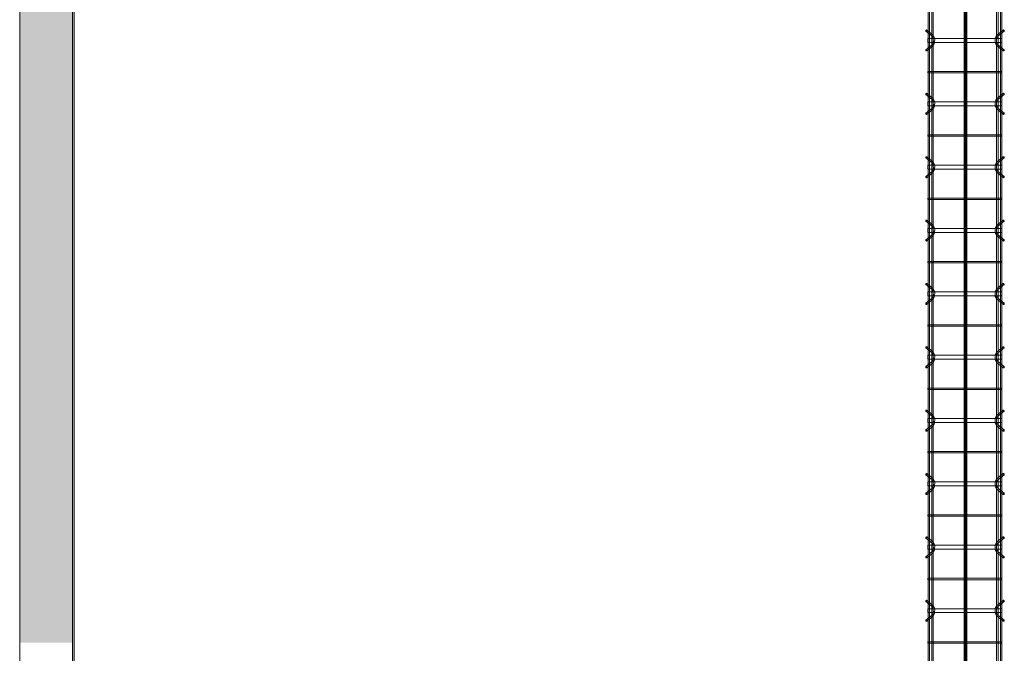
# Model space of a CAD drawing. Header units: inches. Extents: x -4136 to 1945, y -6639 to 12387.
# Tile 286 of 656: x -3829 to -3643, y 10007 to 10127. Entities that reach past the tile are written whole.
import ezdxf

# ---------------------------------------------------------------- set-up
doc = ezdxf.new("R2010")
doc.units = ezdxf.units.IN
doc.header["$MEASUREMENT"] = 0
for name, color, linetype, lineweight in [('A-GENM', 7, 'Continuous', 9), ('A-WALL', 7, 'Continuous', 9), ('A-WALL-PATT', 7, 'Continuous', 18), ('S-BEAM', 7, 'Continuous', 9), ('S-FNDN', 7, 'Continuous', 9)]:
    doc.layers.add(name, color=color, linetype=linetype, lineweight=lineweight)
pattern_1 = [(50, (0, 0), (55.0854, -4.81984), [5.76, -63.36]), (355, (0, 0), (-10.6557, 57.76853), [4.608, -50.688]), (100.451, (4.59, -0.4), (44.42947, 52.94866), [4.895, -53.848]), (46.184, (0, 15.36), (81.96444, -12.71212), [8.64, -95.04]), (96.636, (6.83, 14.3), (71.7815, 74.8124), [7.343, -80.772]), (351.184, (0, 15.36), (71.78195, 74.81243), [6.912, -76.032]), (21, (7.68, 11.52), (45.84207, -30.92146), [5.76, -63.36]), (326, (7.68, 11.52), (18.68706, 55.69148), [4.608, -50.688]), (71.451, (11.5, 8.943), (64.5289, 24.7701), [4.895, -53.848]), (37.5, (0, 0), (0.933895, 25.566816), [2.534, -47.539, 2.534, -48.922, -50.88]), (37.5, (0, 0), (0.933895, 25.566816), [-101.53, 2.534, -48.346]), (7.5, (0, 0), (20.20404, 30.2913), [2.534, -26.803, 2.534, -46.387, -19.392]), (7.5, (0, 0), (20.20404, 30.2913), [-78.259, 2.534, -16.858]), (327.5, (-17.126, 0), (40.997785, -1.732403), [2.534, -16.666, 2.534, -57.37, -79.488]), (327.5, (-17.126, 0), (40.997785, -1.732403), [-79.104, 2.534, -76.954]), (317.5, (-24.806, 0), (44.78888, 7.68784), [2.534, -22.426, 2.534, -37.248, -56.448]), (317.5, (-24.806, 0), (44.78888, 7.68784), [-64.742, 2.534, -53.914])]

# ---------------------------------------------------------------- blocks, each defined once
blk = doc.blocks.new('Dowel bar assembly - Dowel bar assembly-671091-SLAB ON GROUND JOINTS')
at = {"layer": 'S-BEAM', "color": 253, "true_color": 0xaaaaaa}
for p, q in [((1524, 1.98), (0, 1.98)), ((107.87, 1.99), (107.87, -12.01)), ((108.13, 1.99), (107.87, 1.99)), ((107.87, 1.99), (108.13, 1.99)), ((108.13, -12.01), (108.13, 1.99)), ((112.02, 2.23), (112.97, 1.03)), ((113.18, 1.19), (112.23, 2.39)), ((113.63, 1.99), (113.63, -12.01)), ((114.38, 1.99), (113.63, 1.99)), ((113.63, 1.99), (114.38, 1.99)), ((114.38, -12.01), (114.38, 1.99)), ((115.76, 2.39), (114.81, 1.19)), ((115.01, 1.03), (115.96, 2.23)), ((119.87, 1.99), (119.87, -12.01)), ((120.13, 1.99), (119.87, 1.99)), ((119.87, 1.99), (120.13, 1.99)), ((120.13, -12.01), (120.13, 1.99)), ((124.02, 2.23), (124.97, 1.03)), ((125.18, 1.19), (124.23, 2.39)), ((125.63, 1.99), (125.63, -12.01)), ((126.38, 1.99), (125.63, 1.99)), ((125.63, 1.99), (126.38, 1.99)), ((126.38, -12.01), (126.38, 1.99)), ((127.76, 2.39), (126.81, 1.19)), ((127.01, 1.03), (127.96, 2.23)), ((131.87, 1.99), (131.87, -12.01)), ((132.13, 1.99), (131.87, 1.99)), ((131.87, 1.99), (132.13, 1.99)), ((132.13, -12.01), (132.13, 1.99)), ((136.02, 2.23), (136.97, 1.03)), ((137.18, 1.19), (136.23, 2.39)), ((137.63, 1.99), (137.63, -12.01)), ((138.38, 1.99), (137.63, 1.99)), ((137.63, 1.99), (138.38, 1.99)), ((138.38, -12.01), (138.38, 1.99)), ((139.76, 2.39), (138.81, 1.19)), ((139.01, 1.03), (139.96, 2.23)), ((143.87, 1.99), (143.87, -12.01)), ((144.13, 1.99), (143.87, 1.99)), ((143.87, 1.99), (144.13, 1.99)), ((144.13, -12.01), (144.13, 1.99)), ((148.02, 2.23), (148.97, 1.03)), ((149.18, 1.19), (148.23, 2.39)), ((149.63, 1.99), (149.63, -12.01)), ((150.38, 1.99), (149.63, 1.99)), ((149.63, 1.99), (150.38, 1.99)), ((150.38, -12.01), (150.38, 1.99)), ((151.76, 2.39), (150.81, 1.19)), ((151.01, 1.03), (151.96, 2.23)), ((155.87, 1.99), (155.87, -12.01)), ((156.13, 1.99), (155.87, 1.99)), ((155.87, 1.99), (156.13, 1.99)), ((156.13, -12.01), (156.13, 1.99)), ((160.02, 2.23), (160.97, 1.03)), ((161.18, 1.19), (160.23, 2.39)), ((161.63, 1.99), (161.63, -12.01)), ((162.38, 1.99), (161.63, 1.99)), ((161.63, 1.99), (162.38, 1.99)), ((162.38, -12.01), (162.38, 1.99)), ((163.76, 2.39), (162.81, 1.19)), ((163.01, 1.03), (163.96, 2.23)), ((167.87, 1.99), (167.87, -12.01)), ((168.13, 1.99), (167.87, 1.99)), ((167.87, 1.99), (168.13, 1.99)), ((168.13, -12.01), (168.13, 1.99)), ((172.02, 2.23), (172.97, 1.03)), ((173.18, 1.19), (172.23, 2.39)), ((173.63, 1.99), (173.63, -12.01)), ((174.38, 1.99), (173.63, 1.99)), ((173.63, 1.99), (174.38, 1.99)), ((174.38, -12.01), (174.38, 1.99)), ((175.76, 2.39), (174.81, 1.19)), ((175.01, 1.03), (175.96, 2.23)), ((179.87, 1.99), (179.87, -12.01)), ((180.13, 1.99), (179.87, 1.99)), ((179.87, 1.99), (180.13, 1.99)), ((180.13, -12.01), (180.13, 1.99)), ((184.02, 2.23), (184.97, 1.03)), ((185.18, 1.19), (184.23, 2.39)), ((185.63, 1.99), (185.63, -12.01)), ((186.38, 1.99), (185.63, 1.99)), ((185.63, 1.99), (186.38, 1.99)), ((186.38, -12.01), (186.38, 1.99)), ((187.76, 2.39), (186.81, 1.19)), ((187.01, 1.03), (187.96, 2.23)), ((191.87, 1.99), (191.87, -12.01)), ((192.13, 1.99), (191.87, 1.99)), ((191.87, 1.99), (192.13, 1.99)), ((192.13, -12.01), (192.13, 1.99)), ((196.02, 2.23), (196.97, 1.03)), ((197.18, 1.19), (196.23, 2.39)), ((197.63, 1.99), (197.63, -12.01)), ((198.38, 1.99), (197.63, 1.99)), ((197.63, 1.99), (198.38, 1.99)), ((198.38, -12.01), (198.38, 1.99)), ((199.76, 2.39), (198.81, 1.19)), ((199.01, 1.03), (199.96, 2.23)), ((203.87, 1.99), (203.87, -12.01)), ((204.13, 1.99), (203.87, 1.99)), ((203.87, 1.99), (204.13, 1.99)), ((204.13, -12.01), (204.13, 1.99)), ((208.02, 2.23), (208.97, 1.03)), ((209.18, 1.19), (208.23, 2.39)), ((209.63, 1.99), (209.63, -12.01)), ((210.38, 1.99), (209.63, 1.99)), ((209.63, 1.99), (210.38, 1.99)), ((210.38, -12.01), (210.38, 1.99)), ((211.76, 2.39), (210.81, 1.19)), ((211.01, 1.03), (211.96, 2.23)), ((215.87, 1.99), (215.87, -12.01)), ((216.13, 1.99), (215.87, 1.99)), ((215.87, 1.99), (216.13, 1.99)), ((216.13, -12.01), (216.13, 1.99)), ((220.02, 2.23), (220.97, 1.03)), ((221.18, 1.19), (220.23, 2.39)), ((221.63, 1.99), (221.63, -12.01)), ((222.38, 1.99), (221.63, 1.99)), ((221.63, 1.99), (222.38, 1.99)), ((222.38, -12.01), (222.38, 1.99)), ((223.76, 2.39), (222.81, 1.19)), ((223.01, 1.03), (223.96, 2.23)), ((0, 1.72), (1524, 1.72)), ((1524, 1.25), (0, 1.25)), ((0, 0.99), (1524, 0.99)), ((1524, -11.01), (0, -11.01)), ((112.97, -11.05), (112.02, -12.25)), ((115.96, -12.25), (115.01, -11.05)), ((124.97, -11.05), (124.02, -12.25)), ((127.96, -12.25), (127.01, -11.05)), ((136.97, -11.05), (136.02, -12.25)), ((139.96, -12.25), (139.01, -11.05)), ((148.97, -11.05), (148.02, -12.25)), ((151.96, -12.25), (151.01, -11.05)), ((160.97, -11.05), (160.02, -12.25)), ((163.96, -12.25), (163.01, -11.05)), ((172.97, -11.05), (172.02, -12.25)), ((175.96, -12.25), (175.01, -11.05)), ((184.97, -11.05), (184.02, -12.25)), ((187.96, -12.25), (187.01, -11.05)), ((196.97, -11.05), (196.02, -12.25)), ((199.96, -12.25), (199.01, -11.05)), ((208.97, -11.05), (208.02, -12.25)), ((211.96, -12.25), (211.01, -11.05)), ((220.97, -11.05), (220.02, -12.25)), ((223.96, -12.25), (223.01, -11.05)), ((0, -11.27), (1524, -11.27)), ((1524, -11.74), (0, -11.74)), ((0, -12), (1524, -12)), ((108.13, -12.01), (107.87, -12.01)), ((107.87, -12.01), (108.13, -12.01)), ((112.23, -12.41), (113.18, -11.21)), ((114.38, -12.01), (113.63, -12.01)), ((113.63, -12.01), (114.38, -12.01)), ((114.81, -11.21), (115.76, -12.41)), ((120.13, -12.01), (119.87, -12.01)), ((119.87, -12.01), (120.13, -12.01)), ((124.23, -12.41), (125.18, -11.21)), ((126.38, -12.01), (125.63, -12.01)), ((125.63, -12.01), (126.38, -12.01)), ((126.81, -11.21), (127.76, -12.41)), ((132.13, -12.01), (131.87, -12.01)), ((131.87, -12.01), (132.13, -12.01)), ((136.23, -12.41), (137.18, -11.21)), ((138.38, -12.01), (137.63, -12.01)), ((137.63, -12.01), (138.38, -12.01)), ((138.81, -11.21), (139.76, -12.41)), ((144.13, -12.01), (143.87, -12.01)), ((143.87, -12.01), (144.13, -12.01)), ((148.23, -12.41), (149.18, -11.21)), ((150.38, -12.01), (149.63, -12.01)), ((149.63, -12.01), (150.38, -12.01)), ((150.81, -11.21), (151.76, -12.41)), ((156.13, -12.01), (155.87, -12.01)), ((155.87, -12.01), (156.13, -12.01)), ((160.23, -12.41), (161.18, -11.21)), ((162.38, -12.01), (161.63, -12.01)), ((161.63, -12.01), (162.38, -12.01)), ((162.81, -11.21), (163.76, -12.41)), ((168.13, -12.01), (167.87, -12.01)), ((167.87, -12.01), (168.13, -12.01)), ((172.23, -12.41), (173.18, -11.21)), ((174.38, -12.01), (173.63, -12.01)), ((173.63, -12.01), (174.38, -12.01)), ((174.81, -11.21), (175.76, -12.41)), ((180.13, -12.01), (179.87, -12.01)), ((179.87, -12.01), (180.13, -12.01)), ((184.23, -12.41), (185.18, -11.21)), ((186.38, -12.01), (185.63, -12.01)), ((185.63, -12.01), (186.38, -12.01)), ((186.81, -11.21), (187.76, -12.41)), ((192.13, -12.01), (191.87, -12.01)), ((191.87, -12.01), (192.13, -12.01)), ((196.23, -12.41), (197.18, -11.21)), ((198.38, -12.01), (197.63, -12.01)), ((197.63, -12.01), (198.38, -12.01)), ((198.81, -11.21), (199.76, -12.41)), ((204.13, -12.01), (203.87, -12.01)), ((203.87, -12.01), (204.13, -12.01)), ((208.23, -12.41), (209.18, -11.21)), ((210.38, -12.01), (209.63, -12.01)), ((209.63, -12.01), (210.38, -12.01)), ((210.81, -11.21), (211.76, -12.41)), ((216.13, -12.01), (215.87, -12.01)), ((215.87, -12.01), (216.13, -12.01)), ((220.23, -12.41), (221.18, -11.21)), ((222.38, -12.01), (221.63, -12.01)), ((221.63, -12.01), (222.38, -12.01)), ((222.81, -11.21), (223.76, -12.41))]:
    blk.add_line(p, q, dxfattribs=at)
at = {"layer": 'S-BEAM', "color": 253, "true_color": 0xaaaaaa, "flags": 128}
for points in [[(112.97, 1.03), (113.53, 0.73), (114.39, 0.72), (114.97, 0.99), (115.01, 1.03)], [(113.18, 1.19), (113.62, 0.97), (114.38, 0.98), (114.81, 1.19)], [(124.97, 1.03), (125.53, 0.73), (126.39, 0.72), (126.97, 0.99), (127.01, 1.03)], [(125.18, 1.19), (125.62, 0.97), (126.38, 0.98), (126.81, 1.19)], [(136.97, 1.03), (137.53, 0.73), (138.39, 0.72), (138.97, 0.99), (139.01, 1.03)], [(137.18, 1.19), (137.62, 0.97), (138.38, 0.98), (138.81, 1.19)], [(148.97, 1.03), (149.53, 0.73), (150.39, 0.72), (150.97, 0.99), (151.01, 1.03)], [(149.18, 1.19), (149.62, 0.97), (150.38, 0.98), (150.81, 1.19)], [(160.97, 1.03), (161.53, 0.73), (162.39, 0.72), (162.97, 0.99), (163.01, 1.03)], [(161.18, 1.19), (161.62, 0.97), (162.38, 0.98), (162.81, 1.19)], [(172.97, 1.03), (173.53, 0.73), (174.39, 0.72), (174.97, 0.99), (175.01, 1.03)], [(173.18, 1.19), (173.62, 0.97), (174.38, 0.98), (174.81, 1.19)], [(184.97, 1.03), (185.53, 0.73), (186.39, 0.72), (186.97, 0.99), (187.01, 1.03)], [(185.18, 1.19), (185.62, 0.97), (186.38, 0.98), (186.81, 1.19)], [(196.97, 1.03), (197.53, 0.73), (198.39, 0.72), (198.97, 0.99), (199.01, 1.03)], [(197.18, 1.19), (197.62, 0.97), (198.38, 0.98), (198.81, 1.19)], [(208.97, 1.03), (209.53, 0.73), (210.39, 0.72), (210.97, 0.99), (211.01, 1.03)], [(209.18, 1.19), (209.62, 0.97), (210.38, 0.98), (210.81, 1.19)], [(220.97, 1.03), (221.53, 0.73), (222.39, 0.72), (222.97, 0.99), (223.01, 1.03)], [(221.18, 1.19), (221.62, 0.97), (222.38, 0.98), (222.81, 1.19)], [(112.97, -11.05), (113.53, -10.75), (114.39, -10.74), (114.97, -11.01), (115.01, -11.05)], [(113.18, -11.21), (113.62, -10.99), (114.38, -11), (114.81, -11.21)], [(124.97, -11.05), (125.53, -10.75), (126.39, -10.74), (126.97, -11.01), (127.01, -11.05)], [(125.18, -11.21), (125.62, -10.99), (126.38, -11), (126.81, -11.21)], [(136.97, -11.05), (137.53, -10.75), (138.39, -10.74), (138.97, -11.01), (139.01, -11.05)], [(137.18, -11.21), (137.62, -10.99), (138.38, -11), (138.81, -11.21)], [(148.97, -11.05), (149.53, -10.75), (150.39, -10.74), (150.97, -11.01), (151.01, -11.05)], [(149.18, -11.21), (149.62, -10.99), (150.38, -11), (150.81, -11.21)], [(160.97, -11.05), (161.53, -10.75), (162.39, -10.74), (162.97, -11.01), (163.01, -11.05)], [(161.18, -11.21), (161.62, -10.99), (162.38, -11), (162.81, -11.21)], [(172.97, -11.05), (173.53, -10.75), (174.39, -10.74), (174.97, -11.01), (175.01, -11.05)], [(173.18, -11.21), (173.62, -10.99), (174.38, -11), (174.81, -11.21)], [(184.97, -11.05), (185.53, -10.75), (186.39, -10.74), (186.97, -11.01), (187.01, -11.05)], [(185.18, -11.21), (185.62, -10.99), (186.38, -11), (186.81, -11.21)], [(196.97, -11.05), (197.53, -10.75), (198.39, -10.74), (198.97, -11.01), (199.01, -11.05)], [(197.18, -11.21), (197.62, -10.99), (198.38, -11), (198.81, -11.21)], [(208.97, -11.05), (209.53, -10.75), (210.39, -10.74), (210.97, -11.01), (211.01, -11.05)], [(209.18, -11.21), (209.62, -10.99), (210.38, -11), (210.81, -11.21)], [(220.97, -11.05), (221.53, -10.75), (222.39, -10.74), (222.97, -11.01), (223.01, -11.05)], [(221.18, -11.21), (221.62, -10.99), (222.38, -11), (222.81, -11.21)]]:
    blk.add_lwpolyline(points, dxfattribs=at)
at = {"layer": 'S-BEAM', "color": 253, "true_color": 0xaaaaaa}
for centre, major_axis, start_param, end_param in [((112.12, 2.31), (0.101, 0.08), 5.709265, 8.850858), ((112.12, 2.31), (0.101, 0.08), 2.567673, 5.709265), ((115.86, 2.31), (-0.101, 0.08), 3.715513, 6.857105), ((115.86, 2.31), (-0.101, 0.08), 0.57392, 3.715513), ((124.12, 2.31), (0.101, 0.08), 5.709265, 8.850858), ((124.12, 2.31), (0.101, 0.08), 2.567673, 5.709265), ((127.86, 2.31), (-0.101, 0.08), 3.715513, 6.857105), ((127.86, 2.31), (-0.101, 0.08), 0.57392, 3.715513), ((136.12, 2.31), (0.101, 0.08), 5.709265, 8.850858), ((136.12, 2.31), (0.101, 0.08), 2.567673, 5.709265), ((139.86, 2.31), (-0.101, 0.08), 3.715513, 6.857105), ((139.86, 2.31), (-0.101, 0.08), 0.57392, 3.715513), ((148.12, 2.31), (0.101, 0.08), 5.709265, 8.850858), ((148.12, 2.31), (0.101, 0.08), 2.567673, 5.709265), ((151.86, 2.31), (-0.101, 0.08), 3.715513, 6.857105), ((151.86, 2.31), (-0.101, 0.08), 0.57392, 3.715513), ((160.12, 2.31), (0.101, 0.08), 5.709265, 8.850858), ((160.12, 2.31), (0.101, 0.08), 2.567673, 5.709265), ((163.86, 2.31), (-0.101, 0.08), 3.715513, 6.857105), ((163.86, 2.31), (-0.101, 0.08), 0.57392, 3.715513), ((172.12, 2.31), (0.101, 0.08), 5.709265, 8.850858), ((172.12, 2.31), (0.101, 0.08), 2.567673, 5.709265), ((175.86, 2.31), (-0.101, 0.08), 3.715513, 6.857105), ((175.86, 2.31), (-0.101, 0.08), 0.57392, 3.715513), ((184.12, 2.31), (0.101, 0.08), 5.709265, 8.850858), ((184.12, 2.31), (0.101, 0.08), 2.567673, 5.709265), ((187.86, 2.31), (-0.101, 0.08), 3.715513, 6.857105), ((187.86, 2.31), (-0.101, 0.08), 0.57392, 3.715513), ((196.12, 2.31), (0.101, 0.08), 5.709265, 8.850858), ((196.12, 2.31), (0.101, 0.08), 2.567673, 5.709265), ((199.86, 2.31), (-0.101, 0.08), 3.715513, 6.857105), ((199.86, 2.31), (-0.101, 0.08), 0.57392, 3.715513), ((208.12, 2.31), (0.101, 0.08), 5.709265, 8.850858), ((208.12, 2.31), (0.101, 0.08), 2.567673, 5.709265), ((211.86, 2.31), (-0.101, 0.08), 3.715513, 6.857105), ((211.86, 2.31), (-0.101, 0.08), 0.57392, 3.715513), ((220.12, 2.31), (0.101, 0.08), 5.709265, 8.850858), ((220.12, 2.31), (0.101, 0.08), 2.567673, 5.709265), ((223.86, 2.31), (-0.101, 0.08), 3.715513, 6.857105), ((223.86, 2.31), (-0.101, 0.08), 0.57392, 3.715513), ((112.12, -12.33), (-0.101, 0.08), 3.715513, 6.857105), ((112.12, -12.33), (-0.101, 0.08), 0.57392, 3.715513), ((115.86, -12.33), (0.101, 0.08), 5.709265, 8.850858), ((115.86, -12.33), (0.101, 0.08), 2.567673, 5.709265), ((124.12, -12.33), (-0.101, 0.08), 3.715513, 6.857105), ((124.12, -12.33), (-0.101, 0.08), 0.57392, 3.715513), ((127.86, -12.33), (0.101, 0.08), 5.709265, 8.850858), ((127.86, -12.33), (0.101, 0.08), 2.567673, 5.709265), ((136.12, -12.33), (-0.101, 0.08), 3.715513, 6.857105), ((136.12, -12.33), (-0.101, 0.08), 0.57392, 3.715513), ((139.86, -12.33), (0.101, 0.08), 5.709265, 8.850858), ((139.86, -12.33), (0.101, 0.08), 2.567673, 5.709265), ((148.12, -12.33), (-0.101, 0.08), 3.715513, 6.857105), ((148.12, -12.33), (-0.101, 0.08), 0.57392, 3.715513), ((151.86, -12.33), (0.101, 0.08), 5.709265, 8.850858), ((151.86, -12.33), (0.101, 0.08), 2.567673, 5.709265), ((160.12, -12.33), (-0.101, 0.08), 3.715513, 6.857105), ((160.12, -12.33), (-0.101, 0.08), 0.57392, 3.715513), ((163.86, -12.33), (0.101, 0.08), 5.709265, 8.850858), ((163.86, -12.33), (0.101, 0.08), 2.567673, 5.709265), ((172.12, -12.33), (-0.101, 0.08), 3.715513, 6.857105), ((172.12, -12.33), (-0.101, 0.08), 0.57392, 3.715513), ((175.86, -12.33), (0.101, 0.08), 5.709265, 8.850858), ((175.86, -12.33), (0.101, 0.08), 2.567673, 5.709265), ((184.12, -12.33), (-0.101, 0.08), 3.715513, 6.857105), ((184.12, -12.33), (-0.101, 0.08), 0.57392, 3.715513), ((187.86, -12.33), (0.101, 0.08), 5.709265, 8.850858), ((187.86, -12.33), (0.101, 0.08), 2.567673, 5.709265), ((196.12, -12.33), (-0.101, 0.08), 3.715513, 6.857105), ((196.12, -12.33), (-0.101, 0.08), 0.57392, 3.715513), ((199.86, -12.33), (0.101, 0.08), 5.709265, 8.850858), ((199.86, -12.33), (0.101, 0.08), 2.567673, 5.709265), ((208.12, -12.33), (-0.101, 0.08), 3.715513, 6.857105), ((208.12, -12.33), (-0.101, 0.08), 0.57392, 3.715513), ((211.86, -12.33), (0.101, 0.08), 5.709265, 8.850858), ((211.86, -12.33), (0.101, 0.08), 2.567673, 5.709265), ((220.12, -12.33), (-0.101, 0.08), 3.715513, 6.857105), ((220.12, -12.33), (-0.101, 0.08), 0.57392, 3.715513), ((223.86, -12.33), (0.101, 0.08), 5.709265, 8.850858), ((223.86, -12.33), (0.101, 0.08), 2.567673, 5.709265)]:
    blk.add_ellipse(centre, major_axis=major_axis, ratio=0.816528, start_param=start_param, end_param=end_param, dxfattribs=at)

msp = doc.modelspace()

# ---------------------------------------------------------------- hatches: boundary and pattern name
at = {"layer": 'A-GENM', "true_color": 0x0000ff}
for points in [[(-3650.14972, 11426.9894), (-3650.14972, 9901.50436), (-3650.14972, 9901.1894), (-3650.57292, 9901.1894), (-3650.57292, 9901.50436), (-3650.57292, 11426.9894)], [(-3650.51315, 9901.1894), (-3650.51315, 9901.50436), (-3650.51315, 11426.9894), (-3650.11944, 11426.9894), (-3650.11944, 9901.50436), (-3650.11944, 9901.1894)], [(-3650.15125, 11426.9894), (-3650.15125, 9901.50436), (-3650.15125, 9901.1894), (-3650.49529, 9901.1894), (-3650.49529, 9901.50436), (-3650.49529, 11426.9894)], [(-3650.06436, 11426.9894), (-3650.06436, 9901.50436), (-3650.06436, 9901.1894), (-3650.48604, 9901.1894), (-3650.48604, 9901.50436), (-3650.48604, 11426.9894)], [(-3650.27286, 11426.9894), (-3650.27286, 9901.50436), (-3650.27286, 9901.1894), (-3650.35974, 9901.1894), (-3650.35974, 9901.50436), (-3650.35974, 11426.9894)], [(-3650.06284, 11426.9894), (-3650.06284, 9901.50436), (-3650.06284, 9901.1894), (-3650.27286, 9901.1894), (-3650.27286, 9901.50436), (-3650.27286, 11426.9894)]]:
    msp.add_hatch(color=5, dxfattribs=at).paths.add_polyline_path(points, flags=0)
at = {"layer": 'A-GENM', "true_color": 0xff0000}
for points in [[(-3819.32374, 9901.50436), (-3819.32374, 10316.73566), (-3819.32374, 10316.8497), (-3819.00878, 10316.8497), (-3819.00878, 9901.50436)], [(-3819.32374, 9901.50436), (-3819.32374, 10316.69629), (-3819.00878, 10316.69629), (-3819.00878, 9901.50436)]]:
    msp.add_hatch(color=1, dxfattribs=at).paths.add_polyline_path(points, flags=0)
at = {"layer": 'A-WALL-PATT', "lineweight": 9, "true_color": 0xd4d4d4}
h = msp.add_hatch(dxfattribs=at)
h.set_pattern_fill('FP_1', color=254, style=0, pattern_type=2)
h.set_pattern_definition(pattern_1)
h.paths.add_polyline_path([(-3819.32374, 10009.47188), (-3829.32374, 10009.47188), (-3829.32374, 11431.1264), (-3819.32374, 11431.1264), (-3819.32374, 11426.9894)], flags=0)
h = msp.add_hatch(dxfattribs=at)
h.set_pattern_fill('FP_1', color=254, style=0, pattern_type=2)
h.set_pattern_definition(pattern_1)
h.paths.add_polyline_path([(-3819.32374, 9891.1894), (-3829.32374, 9891.1894), (-3829.32374, 10009.47188), (-3819.32374, 10009.47188), (-3819.32374, 9901.1894)], flags=0)

# ---------------------------------------------------------------- linework, layer by layer
at = {"layer": 'A-GENM', "color": 5, "true_color": 0x0000ff}
for p, q in [((-3650.57292, 9901.50436), (-3650.57292, 11426.9894)), ((-3650.51315, 11426.9894), (-3650.51315, 9901.50436)), ((-3650.51315, 11426.9894), (-3650.51315, 9901.50436)), ((-3650.49529, 11426.9894), (-3650.49529, 9901.50436)), ((-3650.48604, 9901.50436), (-3650.48604, 11426.9894)), ((-3650.47378, 9901.50436), (-3650.47378, 11426.9894)), ((-3650.47378, 11426.9894), (-3650.47378, 9901.50436)), ((-3650.40841, 9901.50436), (-3650.40841, 11426.9894)), ((-3650.35974, 9901.50436), (-3650.35974, 11426.9894)), ((-3650.27286, 11426.9894), (-3650.27286, 9901.50436)), ((-3650.15882, 9901.50436), (-3650.15882, 11426.9894)), ((-3650.15882, 9901.50436), (-3650.15882, 11426.9894)), ((-3650.15125, 9901.50436), (-3650.15125, 11426.9894)), ((-3650.14972, 9901.50436), (-3650.14972, 11426.9894)), ((-3650.11944, 11426.9894), (-3650.11944, 9901.50436)), ((-3650.11944, 11426.9894), (-3650.11944, 9901.50436)), ((-3650.06436, 9901.50436), (-3650.06436, 11426.9894)), ((-3650.06284, 9901.50436), (-3650.06284, 11426.9894))]:
    msp.add_line(p, q, dxfattribs=at)
at = {"layer": 'A-GENM', "color": 1, "true_color": 0xff0000}
for p, q in [((-3819.00878, 10316.8497), (-3819.00878, 9901.50436)), ((-3819.32374, 9901.50436), (-3819.32374, 10316.73566)), ((-3819.32374, 9901.50436), (-3819.32374, 10316.69629)), ((-3819.32374, 10316.69629), (-3819.32374, 9901.50436)), ((-3819.32374, 10316.67519), (-3819.32374, 9901.50436)), ((-3819.00878, 9901.50436), (-3819.00878, 10316.73566)), ((-3819.00878, 10316.71415), (-3819.00878, 9901.50436)), ((-3819.00878, 9901.50436), (-3819.00878, 10316.69629))]:
    msp.add_line(p, q, dxfattribs=at)
at = {"layer": 'A-WALL', "color": 253, "lineweight": 18, "true_color": 0xaaaaaa}
for p, q in [((-3829.32374, 10009.47188), (-3829.32374, 9891.1894)), ((-3819.32374, 9901.1894), (-3819.32374, 10009.47188))]:
    msp.add_line(p, q, dxfattribs=at)
at = {"layer": 'S-FNDN', "color": 253, "lineweight": 18, "true_color": 0xaaaaaa}
for p, q in [((-3829.32374, 12087.1894), (-3829.32374, 10009.47188)), ((-3819.32374, 10009.47188), (-3819.32374, 11426.9894))]:
    msp.add_line(p, q, dxfattribs=at)

# ---------------------------------------------------------------- block references
at = {"layer": 'S-BEAM', "color": 253, "true_color": 0xaaaaaa, "rotation": 89.99999999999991}
msp.add_blockref('Dowel bar assembly - Dowel bar assembly-671091-SLAB ON GROUND JOINTS', (-3655.42348, 9901.50636), dxfattribs=at)

doc.saveas('drawing.dxf')
